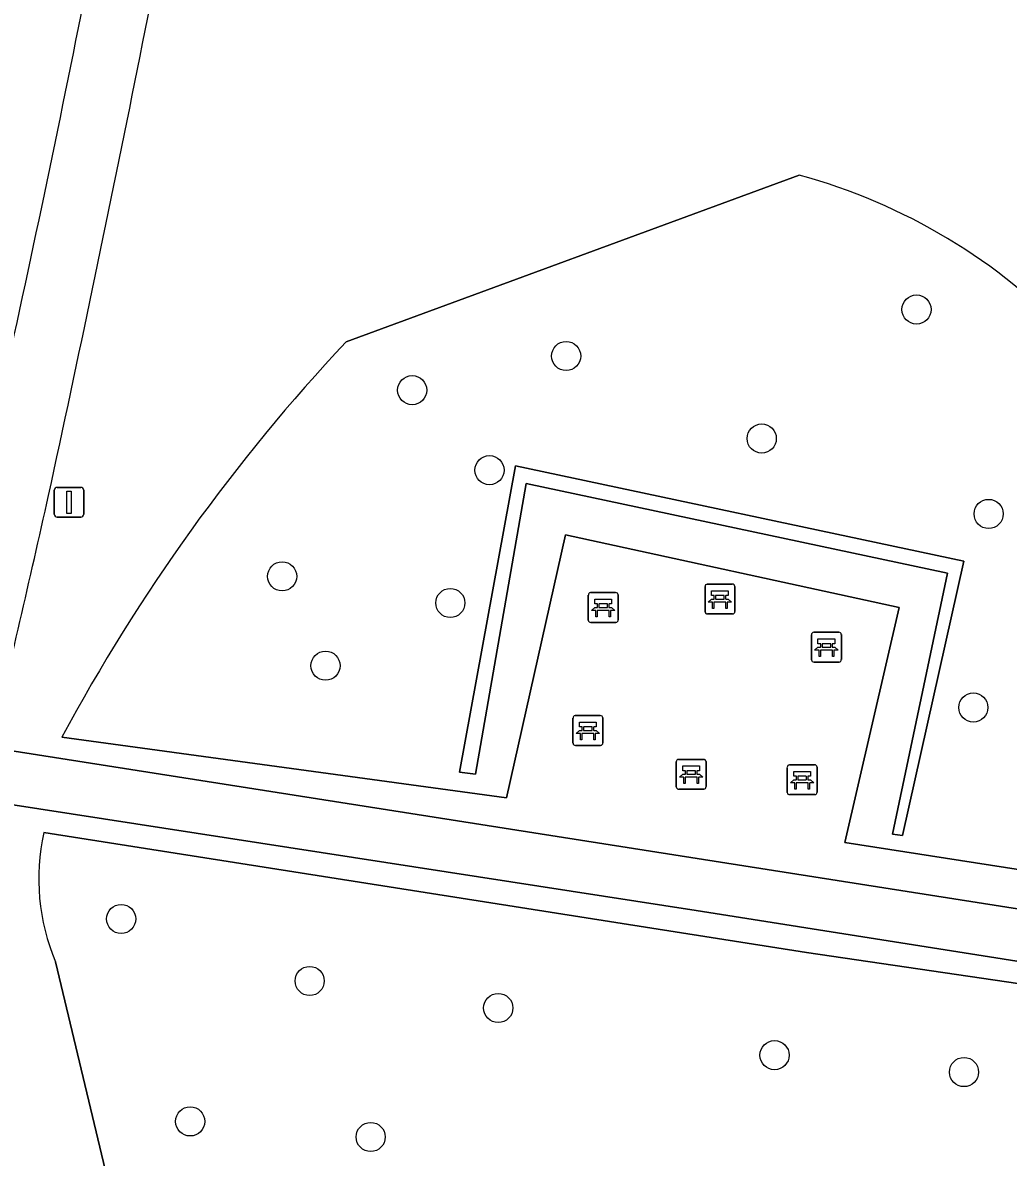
# Model space of a CAD drawing. Extents: x 155018 to 156648, y 383979 to 385733.
# Drawn here: x 156009.72 to 156042.77, y 384521.31 to 384559.38 of the extents above; entities that cross this region are included whole.
import ezdxf

# ---------------------------------------------------------------- set-up
doc = ezdxf.new("R2010")
doc.units = 0
for name, color, linetype in [('IMGEO_Bank', 7, 'Continuous'), ('IMGEO_Berm_groen', 7, 'Continuous'), ('IMGEO_Boom', 7, 'Continuous'), ('IMGEO_Groenvoorziening', 7, 'Continuous'), ('IMGEO_Haag', 7, 'Continuous'), ('IMGEO_Lichtmast', 7, 'Continuous'), ('IMGEO_Rijbaan_regionaal_gesloten', 7, 'Continuous'), ('IMGEO_Voetpad_gesloten', 7, 'Continuous')]:
    doc.layers.add(name, color=color, linetype=linetype)

msp = doc.modelspace()

# ---------------------------------------------------------------- linework, layer by layer
at = {"layer": 'IMGEO_Bank'}
for p, q in [((156032.603, 384539.616), (156032.603, 384540.457)), ((156032.603, 384540.457), (156032.603, 384539.616)), ((156032.678, 384540.541), (156033.519, 384540.541)), ((156033.519, 384540.541), (156032.678, 384540.541)), ((156033.603, 384540.466), (156033.603, 384539.625)), ((156033.603, 384539.625), (156033.603, 384540.466)), ((156028.69, 384539.334), (156028.69, 384540.175)), ((156028.69, 384540.175), (156028.69, 384539.334)), ((156028.765, 384540.259), (156029.606, 384540.259)), ((156029.606, 384540.259), (156028.765, 384540.259)), ((156029.69, 384540.184), (156029.69, 384539.343)), ((156029.69, 384539.343), (156029.69, 384540.184)), ((156033.3, 384539.939), (156032.907, 384539.939)), ((156032.912, 384540.047), (156032.912, 384540.153)), ((156032.956, 384540.153), (156032.956, 384540.047)), ((156033.244, 384540.159), (156032.962, 384540.159)), ((156032.962, 384540.041), (156033.244, 384540.041)), ((156033.25, 384540.047), (156033.25, 384540.153)), ((156033.294, 384540.153), (156033.294, 384540.047)), ((156029.387, 384539.657), (156028.994, 384539.657)), ((156028.999, 384539.765), (156028.999, 384539.871)), ((156029.043, 384539.871), (156029.043, 384539.765)), ((156029.331, 384539.877), (156029.049, 384539.877)), ((156029.049, 384539.759), (156029.331, 384539.759)), ((156029.337, 384539.765), (156029.337, 384539.871)), ((156029.381, 384539.871), (156029.381, 384539.765)), ((156033.528, 384539.541), (156032.687, 384539.541)), ((156032.687, 384539.541), (156033.528, 384539.541)), ((156029.615, 384539.259), (156028.774, 384539.259)), ((156028.774, 384539.259), (156029.615, 384539.259)), ((156036.175, 384538.001), (156036.175, 384538.842)), ((156036.175, 384538.842), (156036.175, 384538.001)), ((156036.25, 384538.926), (156037.091, 384538.926)), ((156037.091, 384538.926), (156036.25, 384538.926)), ((156037.175, 384538.851), (156037.175, 384538.01)), ((156037.175, 384538.01), (156037.175, 384538.851)), ((156036.484, 384538.432), (156036.484, 384538.538)), ((156036.528, 384538.538), (156036.528, 384538.432)), ((156036.816, 384538.544), (156036.534, 384538.544)), ((156036.534, 384538.426), (156036.816, 384538.426)), ((156036.822, 384538.432), (156036.822, 384538.538)), ((156036.866, 384538.538), (156036.866, 384538.432)), ((156036.872, 384538.324), (156036.479, 384538.324)), ((156037.1, 384537.926), (156036.259, 384537.926)), ((156036.259, 384537.926), (156037.1, 384537.926)), ((156028.251, 384536.131), (156029.092, 384536.131)), ((156029.092, 384536.131), (156028.251, 384536.131)), ((156028.176, 384535.206), (156028.176, 384536.047)), ((156028.176, 384536.047), (156028.176, 384535.206)), ((156028.485, 384535.637), (156028.485, 384535.743)), ((156028.529, 384535.743), (156028.529, 384535.637)), ((156028.817, 384535.749), (156028.535, 384535.749)), ((156028.823, 384535.637), (156028.823, 384535.743)), ((156028.867, 384535.743), (156028.867, 384535.637)), ((156029.176, 384536.056), (156029.176, 384535.215)), ((156029.176, 384535.215), (156029.176, 384536.056)), ((156028.873, 384535.529), (156028.48, 384535.529)), ((156028.535, 384535.631), (156028.817, 384535.631)), ((156029.101, 384535.131), (156028.26, 384535.131)), ((156028.26, 384535.131), (156029.101, 384535.131)), ((156031.638, 384533.737), (156031.638, 384534.578)), ((156031.638, 384534.578), (156031.638, 384533.737)), ((156031.713, 384534.662), (156032.554, 384534.662)), ((156032.554, 384534.662), (156031.713, 384534.662)), ((156032.638, 384534.587), (156032.638, 384533.746)), ((156032.638, 384533.746), (156032.638, 384534.587)), ((156031.947, 384534.168), (156031.947, 384534.274)), ((156031.991, 384534.274), (156031.991, 384534.168)), ((156032.279, 384534.28), (156031.997, 384534.28)), ((156032.285, 384534.168), (156032.285, 384534.274)), ((156032.329, 384534.274), (156032.329, 384534.168)), ((156035.36, 384533.553), (156035.36, 384534.394)), ((156035.36, 384534.394), (156035.36, 384533.553)), ((156035.435, 384534.478), (156036.276, 384534.478)), ((156036.276, 384534.478), (156035.435, 384534.478)), ((156036.36, 384534.403), (156036.36, 384533.562)), ((156036.36, 384533.562), (156036.36, 384534.403)), ((156032.335, 384534.06), (156031.942, 384534.06)), ((156031.997, 384534.162), (156032.279, 384534.162)), ((156036.057, 384533.876), (156035.664, 384533.876)), ((156035.669, 384533.984), (156035.669, 384534.09)), ((156035.713, 384534.09), (156035.713, 384533.984)), ((156036.001, 384534.096), (156035.719, 384534.096)), ((156035.719, 384533.978), (156036.001, 384533.978)), ((156036.007, 384533.984), (156036.007, 384534.09)), ((156036.051, 384534.09), (156036.051, 384533.984)), ((156032.563, 384533.662), (156031.722, 384533.662)), ((156031.722, 384533.662), (156032.563, 384533.662)), ((156036.285, 384533.478), (156035.444, 384533.478)), ((156035.444, 384533.478), (156036.285, 384533.478))]:
    msp.add_line(p, q, dxfattribs=at)
for points in [[(156032.906, 384540.159), (156032.82, 384540.159), (156032.82, 384540.32), (156033.383, 384540.32), (156033.383, 384540.159), (156033.3, 384540.159)], [(156028.993, 384539.877), (156028.907, 384539.877), (156028.907, 384540.038), (156029.47, 384540.038), (156029.47, 384539.877), (156029.387, 384539.877)], [(156032.85, 384539.939), (156032.708, 384539.939), (156032.82, 384540.041), (156032.906, 384540.041)], [(156032.9, 384539.932), (156032.9, 384539.725), (156032.857, 384539.725), (156032.857, 384539.932)], [(156033.3, 384540.041), (156033.383, 384540.041), (156033.495, 384539.939), (156033.356, 384539.939)], [(156033.35, 384539.932), (156033.35, 384539.725), (156033.306, 384539.725), (156033.306, 384539.932)], [(156028.937, 384539.657), (156028.795, 384539.657), (156028.907, 384539.759), (156028.993, 384539.759)], [(156028.987, 384539.65), (156028.987, 384539.443), (156028.944, 384539.443), (156028.944, 384539.65)], [(156029.387, 384539.759), (156029.47, 384539.759), (156029.582, 384539.657), (156029.443, 384539.657)], [(156029.437, 384539.65), (156029.437, 384539.443), (156029.393, 384539.443), (156029.393, 384539.65)], [(156036.422, 384538.324), (156036.28, 384538.324), (156036.392, 384538.426), (156036.478, 384538.426)], [(156036.478, 384538.544), (156036.392, 384538.544), (156036.392, 384538.705), (156036.955, 384538.705), (156036.955, 384538.544), (156036.872, 384538.544)], [(156036.872, 384538.426), (156036.955, 384538.426), (156037.067, 384538.324), (156036.928, 384538.324)], [(156036.472, 384538.317), (156036.472, 384538.11), (156036.429, 384538.11), (156036.429, 384538.317)], [(156036.922, 384538.317), (156036.922, 384538.11), (156036.878, 384538.11), (156036.878, 384538.317)], [(156028.479, 384535.749), (156028.393, 384535.749), (156028.393, 384535.91), (156028.956, 384535.91), (156028.956, 384535.749), (156028.873, 384535.749)], [(156028.423, 384535.529), (156028.281, 384535.529), (156028.393, 384535.631), (156028.479, 384535.631)], [(156028.473, 384535.522), (156028.473, 384535.315), (156028.43, 384535.315), (156028.43, 384535.522)], [(156028.873, 384535.631), (156028.956, 384535.631), (156029.068, 384535.529), (156028.929, 384535.529)], [(156028.923, 384535.522), (156028.923, 384535.315), (156028.879, 384535.315), (156028.879, 384535.522)], [(156031.941, 384534.28), (156031.855, 384534.28), (156031.855, 384534.441), (156032.418, 384534.441), (156032.418, 384534.28), (156032.335, 384534.28)], [(156035.663, 384534.096), (156035.577, 384534.096), (156035.577, 384534.257), (156036.14, 384534.257), (156036.14, 384534.096), (156036.057, 384534.096)], [(156031.885, 384534.06), (156031.743, 384534.06), (156031.855, 384534.162), (156031.941, 384534.162)], [(156031.935, 384534.053), (156031.935, 384533.846), (156031.892, 384533.846), (156031.892, 384534.053)], [(156032.335, 384534.162), (156032.418, 384534.162), (156032.53, 384534.06), (156032.391, 384534.06)], [(156032.385, 384534.053), (156032.385, 384533.846), (156032.341, 384533.846), (156032.341, 384534.053)], [(156035.607, 384533.876), (156035.465, 384533.876), (156035.577, 384533.978), (156035.663, 384533.978)], [(156035.657, 384533.869), (156035.657, 384533.662), (156035.614, 384533.662), (156035.614, 384533.869)], [(156036.057, 384533.978), (156036.14, 384533.978), (156036.252, 384533.876), (156036.113, 384533.876)], [(156036.107, 384533.869), (156036.107, 384533.662), (156036.063, 384533.662), (156036.063, 384533.869)]]:
    msp.add_lwpolyline(points, dxfattribs=at)
for centre, radius, start, end in [((156032.681, 384540.463), 0.0779, 92.4484, 184.2845), ((156032.681, 384540.463), 0.0779, 92.4484, 184.2845), ((156033.525, 384540.463), 0.0779, 2.4484, 94.2845), ((156033.525, 384540.463), 0.0779, 2.4484, 94.2845), ((156028.768, 384540.181), 0.0779, 92.4484, 184.2845), ((156028.768, 384540.181), 0.0779, 92.4484, 184.2845), ((156029.612, 384540.181), 0.0779, 2.4484, 94.2845), ((156029.612, 384540.181), 0.0779, 2.4484, 94.2845), ((156032.85, 384539.932), 0.00671, 2.8957, 87.1043), ((156032.907, 384539.932), 0.00671, 92.8957, 177.1043), ((156032.905, 384540.152), 0.00671, 2.8957, 87.1043), ((156032.905, 384540.048), 0.00671, 272.8957, 357.1043), ((156032.962, 384540.152), 0.00671, 92.8957, 177.1043), ((156032.962, 384540.048), 0.00671, 182.8957, 267.1043), ((156033.244, 384540.152), 0.00671, 2.8957, 87.1043), ((156033.244, 384540.048), 0.00671, 272.8957, 357.1043), ((156033.301, 384540.152), 0.00671, 92.8957, 177.1043), ((156033.301, 384540.048), 0.00671, 182.8957, 267.1043), ((156033.299, 384539.932), 0.00671, 2.8957, 87.1043), ((156033.356, 384539.932), 0.00671, 92.8957, 177.1043), ((156028.937, 384539.65), 0.00671, 2.8957, 87.1043), ((156028.994, 384539.65), 0.00671, 92.8957, 177.1043), ((156028.992, 384539.87), 0.00671, 2.8957, 87.1043), ((156028.992, 384539.766), 0.00671, 272.8957, 357.1043), ((156029.049, 384539.87), 0.00671, 92.8957, 177.1043), ((156029.049, 384539.766), 0.00671, 182.8957, 267.1043), ((156029.331, 384539.87), 0.00671, 2.8957, 87.1043), ((156029.331, 384539.766), 0.00671, 272.8957, 357.1043), ((156029.388, 384539.87), 0.00671, 92.8957, 177.1043), ((156029.388, 384539.766), 0.00671, 182.8957, 267.1043), ((156029.386, 384539.65), 0.00671, 2.8957, 87.1043), ((156029.443, 384539.65), 0.00671, 92.8957, 177.1043), ((156032.681, 384539.619), 0.0779, 182.4484, 274.2845), ((156032.681, 384539.619), 0.0779, 182.4484, 274.2845), ((156033.525, 384539.619), 0.0779, 272.4484, 4.2845), ((156033.525, 384539.619), 0.0779, 272.4484, 4.2845), ((156028.768, 384539.337), 0.0779, 182.4484, 274.2845), ((156028.768, 384539.337), 0.0779, 182.4484, 274.2845), ((156029.612, 384539.337), 0.0779, 272.4484, 4.2845), ((156029.612, 384539.337), 0.0779, 272.4484, 4.2845), ((156036.253, 384538.848), 0.0779, 92.4484, 184.2845), ((156036.253, 384538.848), 0.0779, 92.4484, 184.2845), ((156037.097, 384538.848), 0.0779, 2.4484, 94.2845), ((156037.097, 384538.848), 0.0779, 2.4484, 94.2845), ((156036.477, 384538.537), 0.00671, 2.8957, 87.1043), ((156036.477, 384538.433), 0.00671, 272.8957, 357.1043), ((156036.534, 384538.537), 0.00671, 92.8957, 177.1043), ((156036.534, 384538.433), 0.00671, 182.8957, 267.1043), ((156036.816, 384538.537), 0.00671, 2.8957, 87.1043), ((156036.816, 384538.433), 0.00671, 272.8957, 357.1043), ((156036.873, 384538.537), 0.00671, 92.8957, 177.1043), ((156036.873, 384538.433), 0.00671, 182.8957, 267.1043), ((156036.253, 384538.004), 0.0779, 182.4484, 274.2845), ((156036.253, 384538.004), 0.0779, 182.4484, 274.2845), ((156036.422, 384538.317), 0.00671, 2.8957, 87.1043), ((156036.479, 384538.317), 0.00671, 92.8957, 177.1043), ((156036.871, 384538.317), 0.00671, 2.8957, 87.1043), ((156036.928, 384538.317), 0.00671, 92.8957, 177.1043), ((156037.097, 384538.004), 0.0779, 272.4484, 4.2845), ((156037.097, 384538.004), 0.0779, 272.4484, 4.2845), ((156028.254, 384536.053), 0.0779, 92.4484, 184.2845), ((156028.254, 384536.053), 0.0779, 92.4484, 184.2845), ((156029.098, 384536.053), 0.0779, 2.4484, 94.2845), ((156029.098, 384536.053), 0.0779, 2.4484, 94.2845), ((156028.478, 384535.742), 0.00671, 2.8957, 87.1043), ((156028.535, 384535.742), 0.00671, 92.8957, 177.1043), ((156028.817, 384535.742), 0.00671, 2.8957, 87.1043), ((156028.874, 384535.742), 0.00671, 92.8957, 177.1043), ((156028.423, 384535.522), 0.00671, 2.8957, 87.1043), ((156028.48, 384535.522), 0.00671, 92.8957, 177.1043), ((156028.478, 384535.638), 0.00671, 272.8957, 357.1043), ((156028.535, 384535.638), 0.00671, 182.8957, 267.1043), ((156028.817, 384535.638), 0.00671, 272.8957, 357.1043), ((156028.874, 384535.638), 0.00671, 182.8957, 267.1043), ((156028.872, 384535.522), 0.00671, 2.8957, 87.1043), ((156028.929, 384535.522), 0.00671, 92.8957, 177.1043), ((156028.254, 384535.209), 0.0779, 182.4484, 274.2845), ((156028.254, 384535.209), 0.0779, 182.4484, 274.2845), ((156029.098, 384535.209), 0.0779, 272.4484, 4.2845), ((156029.098, 384535.209), 0.0779, 272.4484, 4.2845), ((156031.716, 384534.584), 0.0779, 92.4484, 184.2845), ((156031.716, 384534.584), 0.0779, 92.4484, 184.2845), ((156032.56, 384534.584), 0.0779, 2.4484, 94.2845), ((156032.56, 384534.584), 0.0779, 2.4484, 94.2845), ((156031.94, 384534.273), 0.00671, 2.8957, 87.1043), ((156031.997, 384534.273), 0.00671, 92.8957, 177.1043), ((156032.279, 384534.273), 0.00671, 2.8957, 87.1043), ((156032.336, 384534.273), 0.00671, 92.8957, 177.1043), ((156035.438, 384534.4), 0.0779, 92.4484, 184.2845), ((156035.438, 384534.4), 0.0779, 92.4484, 184.2845), ((156036.282, 384534.4), 0.0779, 2.4484, 94.2845), ((156036.282, 384534.4), 0.0779, 2.4484, 94.2845), ((156031.885, 384534.053), 0.00671, 2.8957, 87.1043), ((156031.942, 384534.053), 0.00671, 92.8957, 177.1043), ((156031.94, 384534.169), 0.00671, 272.8957, 357.1043), ((156031.997, 384534.169), 0.00671, 182.8957, 267.1043), ((156032.279, 384534.169), 0.00671, 272.8957, 357.1043), ((156032.336, 384534.169), 0.00671, 182.8957, 267.1043), ((156032.334, 384534.053), 0.00671, 2.8957, 87.1043), ((156032.391, 384534.053), 0.00671, 92.8957, 177.1043), ((156035.607, 384533.869), 0.00671, 2.8957, 87.1043), ((156035.664, 384533.869), 0.00671, 92.8957, 177.1043), ((156035.662, 384534.089), 0.00671, 2.8957, 87.1043), ((156035.662, 384533.985), 0.00671, 272.8957, 357.1043), ((156035.719, 384534.089), 0.00671, 92.8957, 177.1043), ((156035.719, 384533.985), 0.00671, 182.8957, 267.1043), ((156036.001, 384534.089), 0.00671, 2.8957, 87.1043), ((156036.001, 384533.985), 0.00671, 272.8957, 357.1043), ((156036.058, 384534.089), 0.00671, 92.8957, 177.1043), ((156036.058, 384533.985), 0.00671, 182.8957, 267.1043), ((156036.056, 384533.869), 0.00671, 2.8957, 87.1043), ((156036.113, 384533.869), 0.00671, 92.8957, 177.1043), ((156031.716, 384533.74), 0.0779, 182.4484, 274.2845), ((156031.716, 384533.74), 0.0779, 182.4484, 274.2845), ((156032.56, 384533.74), 0.0779, 272.4484, 4.2845), ((156032.56, 384533.74), 0.0779, 272.4484, 4.2845), ((156035.438, 384533.556), 0.0779, 182.4484, 274.2845), ((156035.438, 384533.556), 0.0779, 182.4484, 274.2845), ((156036.282, 384533.556), 0.0779, 272.4484, 4.2845), ((156036.282, 384533.556), 0.0779, 272.4484, 4.2845)]:
    msp.add_arc(centre, radius, start, end, dxfattribs=at)
at = {"layer": 'IMGEO_Berm_groen'}
for centre, radius, start, end in [((155441.867, 384672.804), 580.939, 347.208622, 349.980377), ((155081.225, 384744.643), 950.879, 347.788926, 349.496016), ((155230.351, 384718.924), 799.713, 346.708416, 347.330067)]:
    msp.add_arc(centre, radius, start, end, dxfattribs=at)
at = {"layer": 'IMGEO_Boom'}
for centre in [(156039.697, 384549.756), (156027.946, 384548.197), (156022.784, 384547.051), (156034.505, 384545.427), (156025.375, 384544.365), (156042.115, 384542.898), (156018.421, 384540.803), (156024.062, 384539.909), (156019.878, 384537.804), (156041.602, 384536.402), (156013.023, 384529.306), (156019.345, 384527.225), (156025.669, 384526.318), (156034.936, 384524.735), (156041.289, 384524.168), (156015.338, 384522.512), (156021.391, 384521.989)]:
    msp.add_circle(centre, 0.489, dxfattribs=at)
at = {"layer": 'IMGEO_Groenvoorziening'}
for points in [[(156035.76, 384554.263), (156020.564, 384548.669)], [(156020.564, 384548.669), (156035.76, 384554.263)], [(156011.035, 384535.404), (156025.945, 384533.375), (156027.929, 384542.193), (156039.116, 384539.756), (156037.297, 384531.871)], [(156054.459, 384529.194), (156037.297, 384531.871), (156039.116, 384539.756), (156027.929, 384542.193), (156025.945, 384533.375), (156011.035, 384535.404)], [(156037.297, 384531.871), (156054.459, 384529.194), (156050.044, 384540.33)], [(156008.642, 384535.064), (156077.937, 384524.166), (156067.456, 384532.45)], [(156090.266, 384514.423), (156080.776, 384521.922), (156032.312, 384529.585), (156008.225, 384533.311)], [(156010.428, 384532.202), (156036.011, 384528.175), (156053.23, 384525.649)], [(156053.23, 384525.649), (156036.011, 384528.175), (156010.428, 384532.202)], [(156013.855, 384515.188), (156010.823, 384527.862)], [(156010.823, 384527.862), (156013.855, 384515.188)]]:
    msp.add_lwpolyline(points, dxfattribs=at)
for points in [[(156039.23, 384532.101), (156038.886, 384532.154), (156040.738, 384540.912), (156026.609, 384543.919), (156024.908, 384534.167), (156024.374, 384534.235), (156026.251, 384544.512), (156041.285, 384541.312)], [(156039.23, 384532.101), (156041.285, 384541.312), (156026.251, 384544.512), (156024.374, 384534.235), (156024.908, 384534.167), (156026.609, 384543.919), (156040.738, 384540.912), (156038.886, 384532.154)]]:
    msp.add_lwpolyline(points, close=True, dxfattribs=at)
for centre, radius, start, end in [((156146.924, 384606.989), 110.655, 197.85629, 210.34658), ((156146.924, 384606.989), 110.655, 197.85629, 210.34658), ((155081.225, 384744.643), 950.879, 347.788926, 349.496016), ((156030.64, 384535.349), 19.595, 43.0979, 74.8537), ((156030.64, 384535.349), 19.595, 43.0979, 74.8537), ((156066.381, 384505.701), 62.813, 136.83791, 151.77844), ((156066.381, 384505.701), 62.813, 136.83791, 151.77844), ((155230.351, 384718.924), 799.713, 346.708416, 347.330067), ((156017.448, 384530.653), 7.189, 167.5554, 202.8453), ((156017.448, 384530.653), 7.189, 167.5554, 202.8453)]:
    msp.add_arc(centre, radius, start, end, dxfattribs=at)
at = {"layer": 'IMGEO_Haag'}
msp.add_lwpolyline([(156039.23, 384532.101), (156041.285, 384541.312), (156026.251, 384544.512), (156024.374, 384534.235), (156024.908, 384534.167), (156026.609, 384543.919), (156040.738, 384540.912), (156038.886, 384532.154)], close=True, dxfattribs=at)
at = {"layer": 'IMGEO_Lichtmast'}
for p, q in [((156010.879, 384543.79), (156011.669, 384543.79)), ((156011.669, 384543.79), (156010.879, 384543.79)), ((156010.779, 384542.89), (156010.779, 384543.69)), ((156010.779, 384543.69), (156010.779, 384542.89)), ((156011.769, 384543.69), (156011.769, 384542.89)), ((156011.769, 384542.89), (156011.769, 384543.69)), ((156011.669, 384542.79), (156010.879, 384542.79)), ((156010.879, 384542.79), (156011.669, 384542.79))]:
    msp.add_line(p, q, dxfattribs=at)
msp.add_lwpolyline([(156011.199, 384543.665), (156011.349, 384543.665), (156011.349, 384542.915), (156011.199, 384542.915), (156011.199, 384543.665)], dxfattribs=at)
for centre, start, end in [((156010.879, 384543.69), 90, 180), ((156010.879, 384543.69), 90, 180), ((156011.669, 384543.69), 0, 90), ((156011.669, 384543.69), 360, 90), ((156010.879, 384542.89), 180, 270), ((156010.879, 384542.89), 180, 270), ((156011.669, 384542.89), 270, 0), ((156011.669, 384542.89), 270, 0)]:
    msp.add_arc(centre, 0.1, start, end, dxfattribs=at)
at = {"layer": 'IMGEO_Rijbaan_regionaal_gesloten'}
msp.add_arc((155441.867, 384672.804), 580.939, 347.208622, 349.980377, dxfattribs=at)
at = {"layer": 'IMGEO_Voetpad_gesloten'}
msp.add_lwpolyline([(156080.159, 384523.817), (156077.937, 384524.166), (156008.642, 384535.064), (156008.225, 384533.311), (156032.312, 384529.585), (156080.776, 384521.922), (156081.088, 384521.873), (156082.704, 384521.897)], dxfattribs=at)

doc.saveas('drawing.dxf')
